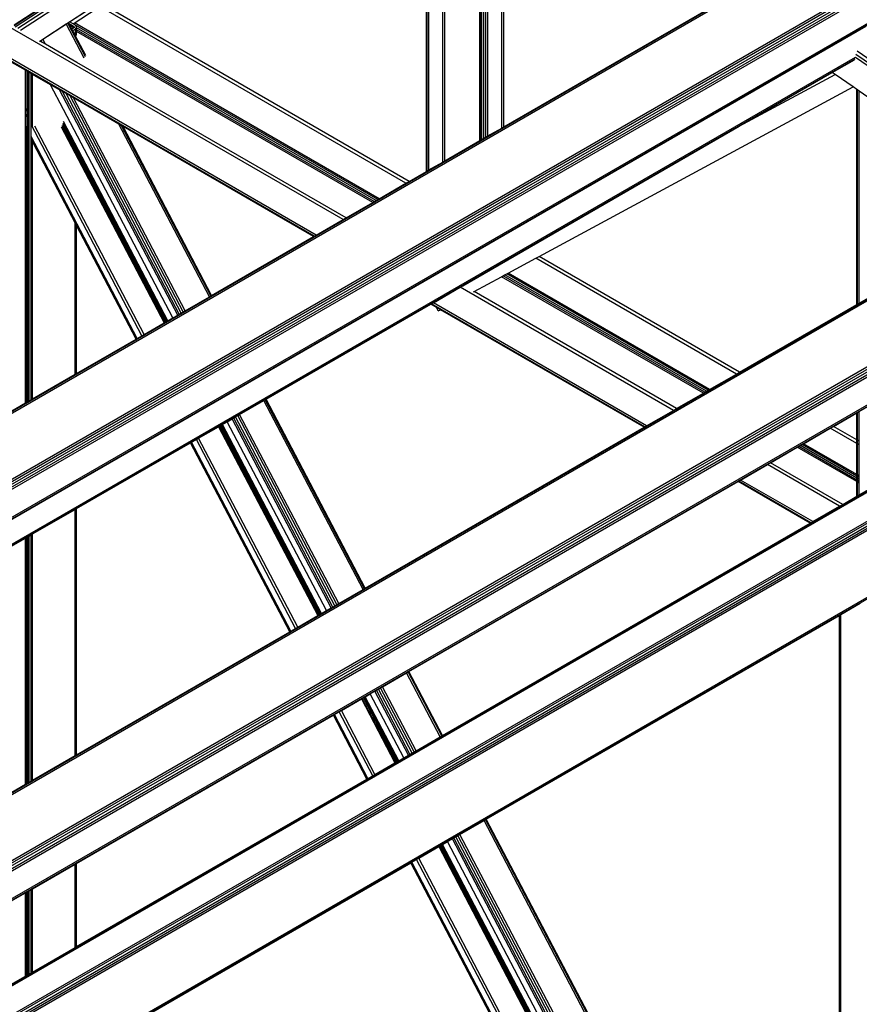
# Model space of a CAD drawing. Header units: millimetres. Extents: x 10 to 1250, y -62 to 528.
# Tile 763 of 909: x 625.23 to 626.31, y 519.53 to 520.8. Entities that reach past the tile are written whole.
import ezdxf

# ---------------------------------------------------------------- set-up
doc = ezdxf.new("R2010")
doc.units = ezdxf.units.MM
doc.header["$LTSCALE"] = 0.05

msp = doc.modelspace()

# ---------------------------------------------------------------- linework, layer by layer
at = {"color": 8}
for p, q in [((624.595, 519.931), (627.3718, 521.5342)), ((624.5972, 519.9302), (627.374, 521.5334)), ((624.6706, 519.8878), (627.4474, 521.491)), ((624.6728, 519.8861), (627.4496, 521.4893)), ((624.6747, 519.8836), (627.4515, 521.4868)), ((624.6759, 519.8807), (627.4527, 521.4839)), ((624.6763, 519.878), (627.4531, 521.4812)), ((624.7136, 519.8636), (627.4159, 521.4238)), ((624.7152, 519.8625), (627.4135, 521.4204)), ((625.647, 520.5391), (624.5806, 521.1548)), ((625.6102, 520.5178), (624.5438, 521.1335)), ((625.6127, 520.5193), (624.5463, 521.1349)), ((625.2246, 520.7883), (625.7205, 521.1124)), ((625.2261, 520.7868), (625.7224, 521.1111)), ((625.2294, 520.7848), (625.7255, 521.109)), ((625.2328, 520.7822), (625.7291, 521.1065)), ((625.2579, 520.7684), (625.7514, 521.091)), ((625.2958, 520.7931), (625.7516, 521.0909)), ((625.3003, 520.7905), (625.7543, 521.0871)), ((625.7543, 520.601), (625.7543, 521.087)), ((625.7551, 520.6015), (625.7551, 521.0875)), ((625.7574, 520.6029), (625.7574, 521.0869)), ((625.7753, 520.6131), (625.7753, 521.0745)), ((625.7778, 520.6146), (625.7778, 521.0727)), ((625.8228, 520.6406), (625.8228, 521.0416)), ((625.8237, 520.6411), (625.8237, 521.0409)), ((625.8251, 520.6419), (625.8251, 521.04)), ((625.8279, 520.6435), (625.8279, 521.0381)), ((625.8306, 520.6451), (625.8306, 521.0362)), ((625.833, 520.6465), (625.833, 521.0345)), ((624.7157, 519.5108), (627.331, 521.0207)), ((624.7157, 519.5088), (627.3315, 521.019)), ((625.8508, 520.6567), (625.8508, 521.0222)), ((625.8533, 520.6582), (625.8533, 521.0204)), ((624.7136, 519.4096), (627.4159, 520.9697)), ((624.7152, 519.4135), (627.4135, 520.9714)), ((624.7157, 519.424), (627.405, 520.9766)), ((624.7157, 519.4209), (627.4079, 520.9753)), ((624.7157, 519.4174), (627.4105, 520.9732)), ((624.7136, 519.3737), (627.4159, 520.9339)), ((624.7152, 519.3726), (627.4135, 520.9305)), ((625.2246, 520.7891), (625.2695, 520.8185)), ((625.7278, 520.5858), (625.3346, 520.8128)), ((625.7319, 520.5881), (625.3385, 520.8152)), ((625.8533, 520.6582), (626.1385, 520.8229)), ((624.7157, 519.8621), (626.3183, 520.7874)), ((625.2616, 520.7707), (625.2917, 520.7904)), ((625.2917, 520.7904), (625.2935, 520.7916)), ((625.3148, 520.7464), (625.2917, 520.7904)), ((625.2935, 520.7916), (625.2945, 520.7922)), ((625.3164, 520.748), (625.2935, 520.7916)), ((625.2945, 520.7922), (625.2958, 520.7931)), ((625.2952, 520.7908), (625.2945, 520.7922)), ((625.2959, 520.7894), (625.2952, 520.7908)), ((625.2952, 520.7908), (625.2982, 520.7891)), ((625.3003, 520.7905), (625.2958, 520.7931)), ((625.2968, 520.7878), (625.2959, 520.7894)), ((625.3009, 520.7854), (625.2968, 520.7878)), ((625.2984, 520.7847), (625.2968, 520.7878)), ((625.2974, 520.7886), (625.2982, 520.7891)), ((625.2982, 520.7891), (625.3009, 520.7875)), ((625.2982, 520.7891), (625.2982, 520.7891)), ((625.3004, 520.7904), (625.3003, 520.7905)), ((625.3031, 520.7888), (625.3004, 520.7904)), ((625.6916, 520.5649), (625.3007, 520.7906)), ((625.3009, 520.7875), (625.3016, 520.7869)), ((625.3009, 520.7854), (625.3009, 520.7875)), ((625.6935, 520.5659), (625.3024, 520.7917)), ((625.3045, 520.7876), (625.3031, 520.7888)), ((625.305, 520.7862), (625.3045, 520.7876)), ((625.2994, 520.7841), (625.2984, 520.7847)), ((625.2989, 520.7838), (625.2984, 520.7847)), ((625.2994, 520.7841), (625.2989, 520.7838)), ((625.2999, 520.7818), (625.2989, 520.7838)), ((625.3009, 520.7849), (625.2994, 520.7841)), ((625.2999, 520.7818), (625.3031, 520.7836)), ((625.3031, 520.7757), (625.2999, 520.7818)), ((625.3012, 520.7852), (625.3009, 520.7854)), ((625.3009, 520.7849), (625.3009, 520.7854)), ((625.3012, 520.7852), (625.3009, 520.7849)), ((625.3016, 520.7855), (625.3012, 520.7852)), ((625.3016, 520.7869), (625.3018, 520.7862)), ((625.3016, 520.7855), (625.3016, 520.7869)), ((625.3018, 520.7862), (625.3016, 520.7855)), ((625.3031, 520.7836), (625.3035, 520.7839)), ((625.3031, 520.782), (625.3031, 520.7836)), ((625.3045, 520.7812), (625.3031, 520.782)), ((625.3031, 520.782), (625.3031, 520.7757)), ((625.3166, 520.75), (625.3031, 520.7757)), ((625.3035, 520.7839), (625.3045, 520.7848)), ((625.3045, 520.7833), (625.3035, 520.7839)), ((625.3045, 520.7848), (625.3048, 520.7857)), ((625.3045, 520.7833), (625.3045, 520.7848)), ((625.305, 520.783), (625.3045, 520.7833)), ((625.3045, 520.7812), (625.3045, 520.7833)), ((625.305, 520.7809), (625.3045, 520.7812)), ((625.3045, 520.775), (625.3045, 520.7812)), ((625.3048, 520.7857), (625.305, 520.7862)), ((625.305, 520.7856), (625.3048, 520.7857)), ((625.305, 520.7856), (625.305, 520.7862)), ((625.6894, 520.5636), (625.305, 520.7856)), ((625.305, 520.783), (625.305, 520.7856)), ((625.6872, 520.5623), (625.305, 520.783)), ((625.305, 520.7809), (625.305, 520.783)), ((625.305, 520.7764), (625.305, 520.7809)), ((625.6854, 520.5613), (625.305, 520.7809)), ((625.2572, 520.7681), (625.2579, 520.7684)), ((625.258, 520.7684), (625.2579, 520.7684)), ((625.258, 520.7684), (625.2592, 520.7691)), ((625.2602, 520.7671), (625.258, 520.7684)), ((625.2592, 520.7691), (625.2616, 520.7707)), ((625.2602, 520.7671), (625.2592, 520.7691)), ((625.2649, 520.7644), (625.2602, 520.7671)), ((625.2649, 520.7644), (625.2616, 520.7707)), ((625.3054, 520.741), (625.2649, 520.7644)), ((626.559, 520.5757), (626.3057, 520.7512)), ((626.5632, 520.5781), (626.3074, 520.7553)), ((624.7157, 519.8302), (626.3052, 520.7479)), ((624.7157, 519.8284), (626.3047, 520.7458)), ((625.2395, 520.7309), (625.2188, 520.7428)), ((625.651, 520.5414), (625.3054, 520.741)), ((626.2752, 520.7281), (626.3036, 520.7445)), ((626.5556, 520.5738), (626.305, 520.7474)), ((625.2415, 520.7297), (625.2395, 520.7309)), ((625.2395, 520.6817), (625.2395, 520.7309)), ((625.2417, 520.7296), (625.2415, 520.7297)), ((625.2415, 520.6778), (625.2415, 520.7297)), ((625.2417, 520.6774), (625.2417, 520.7296)), ((625.2428, 520.729), (625.2417, 520.7296)), ((625.2428, 520.6755), (625.2428, 520.729)), ((625.244, 520.7282), (625.2428, 520.729)), ((625.244, 520.6731), (625.244, 520.7282)), ((625.2464, 520.7268), (625.244, 520.7282)), ((625.2464, 520.6685), (625.2464, 520.7268)), ((625.2485, 520.7256), (625.2464, 520.7268)), ((625.2485, 520.6645), (625.2485, 520.7256)), ((625.2714, 520.7124), (625.2485, 520.7256)), ((626.1558, 520.6592), (626.2752, 520.7281)), ((626.1558, 520.6592), (626.2788, 520.7256)), ((626.2788, 520.7256), (626.2752, 520.7281)), ((626.302, 520.7095), (626.2788, 520.7256)), ((625.288, 520.6807), (625.2714, 520.7124)), ((625.283, 520.7057), (625.2714, 520.7124)), ((625.4347, 520.4165), (625.283, 520.7057)), ((625.2867, 520.7036), (625.283, 520.7057)), ((625.4366, 520.4176), (625.2867, 520.7036)), ((625.2914, 520.7009), (625.2867, 520.7036)), ((625.4392, 520.4191), (625.2914, 520.7009)), ((625.2965, 520.6979), (625.2914, 520.7009)), ((625.8988, 520.4917), (626.302, 520.7095)), ((626.3067, 520.7063), (626.302, 520.7095)), ((626.3067, 520.4301), (626.3067, 520.7063)), ((626.3075, 520.7058), (626.3067, 520.7063)), ((626.3075, 520.4305), (626.3075, 520.7058)), ((626.3098, 520.7041), (626.3075, 520.7058)), ((626.3098, 520.4319), (626.3098, 520.7041)), ((626.3277, 520.6918), (626.3098, 520.7041)), ((625.4419, 520.4207), (625.2965, 520.6979)), ((625.3011, 520.6953), (625.2965, 520.6979)), ((625.4444, 520.4221), (625.3011, 520.6953)), ((625.3592, 520.6618), (625.3011, 520.6953)), ((625.2415, 520.6778), (625.2395, 520.6817)), ((625.2395, 520.6747), (625.2395, 520.6817)), ((625.2415, 520.6707), (625.2395, 520.6747)), ((625.2395, 520.6593), (625.2395, 520.6747)), ((625.2417, 520.6774), (625.2415, 520.6778)), ((625.2415, 520.6707), (625.2415, 520.6778)), ((625.2428, 520.6755), (625.2417, 520.6774)), ((625.2417, 520.6704), (625.2417, 520.6774)), ((625.244, 520.6731), (625.2428, 520.6755)), ((625.2428, 520.6684), (625.2428, 520.6755)), ((625.4285, 520.4129), (625.288, 520.6807)), ((625.2417, 520.6704), (625.2415, 520.6707)), ((625.2415, 520.6553), (625.2415, 520.6707)), ((625.2428, 520.6684), (625.2417, 520.6704)), ((625.2417, 520.655), (625.2417, 520.6704)), ((625.244, 520.6661), (625.2428, 520.6684)), ((625.2428, 520.653), (625.2428, 520.6684)), ((625.244, 520.6661), (625.244, 520.6731)), ((625.244, 520.6507), (625.244, 520.6661)), ((625.2485, 520.6645), (625.2464, 520.6685)), ((625.2464, 520.6614), (625.2464, 520.6685)), ((625.3888, 520.39), (625.2464, 520.6614)), ((625.2464, 520.646), (625.2464, 520.6614)), ((625.2485, 520.6577), (625.2485, 520.6645)), ((625.4199, 520.408), (625.2872, 520.6611)), ((625.4212, 520.4087), (625.2878, 520.663)), ((625.4222, 520.4093), (625.288, 520.6651)), ((625.4754, 520.44), (625.3592, 520.6618)), ((625.3627, 520.6597), (625.3592, 520.6618)), ((625.2415, 520.6553), (625.2395, 520.6593)), ((625.2395, 520.6565), (625.2395, 520.6593)), ((625.2415, 520.6526), (625.2395, 520.6565)), ((625.2395, 520.6563), (625.2395, 520.6565)), ((625.2397, 520.6558), (625.2395, 520.6563)), ((625.2395, 520.3038), (625.2395, 520.6563)), ((625.2397, 520.304), (625.2397, 520.6558)), ((625.241, 520.6535), (625.2397, 520.6558)), ((625.241, 520.3047), (625.241, 520.6535)), ((625.2415, 520.6524), (625.241, 520.6535)), ((625.2417, 520.655), (625.2415, 520.6553)), ((625.2415, 520.6526), (625.2415, 520.6553)), ((625.2417, 520.6522), (625.2415, 520.6526)), ((625.2415, 520.6524), (625.2415, 520.6526)), ((625.2415, 520.305), (625.2415, 520.6524)), ((625.2417, 520.652), (625.2415, 520.6524)), ((625.2428, 520.653), (625.2417, 520.655)), ((625.2417, 520.6522), (625.2417, 520.655)), ((625.2417, 520.652), (625.2417, 520.6522)), ((625.2428, 520.6503), (625.2417, 520.6522)), ((625.2417, 520.3051), (625.2417, 520.652)), ((625.242, 520.6515), (625.2417, 520.652)), ((625.242, 520.3053), (625.242, 520.6515)), ((625.2422, 520.6512), (625.242, 520.6515)), ((625.2422, 520.3054), (625.2422, 520.6512)), ((625.2428, 520.6501), (625.2422, 520.6512)), ((625.244, 520.6507), (625.2428, 520.653)), ((625.2428, 520.6503), (625.2428, 520.653)), ((625.2428, 520.6501), (625.2428, 520.6503)), ((625.244, 520.6479), (625.2428, 520.6503)), ((625.2428, 520.3057), (625.2428, 520.6501)), ((625.244, 520.6477), (625.2428, 520.6501)), ((625.244, 520.6479), (625.244, 520.6507)), ((625.2595, 520.6436), (625.2513, 520.6593)), ((625.2852, 520.6584), (625.4173, 520.4065)), ((625.4185, 520.4072), (625.2863, 520.6594)), ((625.4773, 520.4411), (625.3627, 520.6597)), ((625.3645, 520.6587), (625.3627, 520.6597)), ((625.4783, 520.4417), (625.3645, 520.6587)), ((625.6093, 520.5173), (625.3645, 520.6587)), ((625.8008, 520.4542), (626.1558, 520.6592)), ((625.833, 520.6465), (625.8508, 520.6567)), ((625.8508, 520.6567), (625.8533, 520.6582)), ((625.244, 520.6477), (625.244, 520.6479)), ((625.244, 520.3064), (625.244, 520.6477)), ((625.3826, 520.3864), (625.2464, 520.646)), ((625.2464, 520.6433), (625.2464, 520.646)), ((625.2485, 520.6394), (625.2464, 520.6433)), ((625.2464, 520.6431), (625.2464, 520.6433)), ((625.2485, 520.6391), (625.2464, 520.6431)), ((625.2464, 520.3078), (625.2464, 520.6431)), ((625.2485, 520.6394), (625.2485, 520.6416)), ((625.2485, 520.6393), (625.2485, 520.6394)), ((625.2485, 520.6391), (625.2485, 520.6393)), ((625.2485, 520.309), (625.2485, 520.6391)), ((625.3815, 520.3858), (625.2489, 520.6386)), ((625.3031, 520.535), (625.2501, 520.6361)), ((625.3916, 520.3917), (625.2595, 520.6436)), ((625.7778, 520.6146), (625.8228, 520.6406)), ((625.8228, 520.6406), (625.8237, 520.6411)), ((625.8237, 520.6411), (625.8251, 520.6419)), ((625.8251, 520.6419), (625.8279, 520.6435)), ((625.8279, 520.6435), (625.8306, 520.6451)), ((625.8306, 520.6451), (625.833, 520.6465)), ((625.7574, 520.6029), (625.7753, 520.6131)), ((625.7753, 520.6131), (625.7778, 520.6146)), ((625.7319, 520.5881), (625.7543, 520.601)), ((625.7543, 520.601), (625.7551, 520.6015)), ((625.7551, 520.6015), (625.7574, 520.6029)), ((625.6935, 520.5659), (625.7278, 520.5858)), ((625.7278, 520.5858), (625.7319, 520.5881)), ((625.651, 520.5414), (625.6854, 520.5613)), ((625.6854, 520.5613), (625.6872, 520.5623)), ((625.6872, 520.5623), (625.6894, 520.5636)), ((625.6894, 520.5636), (625.6916, 520.5649)), ((625.6916, 520.5649), (625.6935, 520.5659)), ((625.3031, 520.3406), (625.3031, 520.535)), ((625.3045, 520.5324), (625.3031, 520.535)), ((625.6127, 520.5193), (625.647, 520.5391)), ((625.647, 520.5391), (625.651, 520.5414)), ((625.3045, 520.3414), (625.3045, 520.5324)), ((625.305, 520.5314), (625.3045, 520.5324)), ((625.305, 520.3416), (625.305, 520.5314)), ((625.3814, 520.3857), (625.305, 520.5314)), ((625.4783, 520.4417), (625.6093, 520.5173)), ((625.6093, 520.5173), (625.6102, 520.5178)), ((625.6102, 520.5178), (625.6127, 520.5193)), ((624.7157, 519.2646), (626.8615, 520.5035)), ((624.7157, 519.2628), (626.8635, 520.5028)), ((624.7157, 519.2257), (626.8956, 520.4842)), ((625.8591, 520.4703), (625.8946, 520.4895)), ((625.8946, 520.4895), (625.8988, 520.4917)), ((626.1521, 520.3408), (625.8946, 520.4895)), ((626.1561, 520.3431), (625.8988, 520.4917)), ((624.7157, 519.223), (626.8976, 520.4826)), ((624.7157, 519.2197), (626.8992, 520.4804)), ((624.7157, 519.2165), (626.9004, 520.4778)), ((624.7157, 519.2138), (626.9007, 520.4753)), ((625.8153, 520.4466), (625.8507, 520.4658)), ((625.8507, 520.4658), (625.8527, 520.4668)), ((626.1097, 520.3163), (625.8507, 520.4658)), ((625.8527, 520.4668), (625.8549, 520.468)), ((626.1115, 520.3174), (625.8527, 520.4668)), ((625.8549, 520.468), (625.8572, 520.4693)), ((626.1137, 520.3186), (625.8549, 520.468)), ((625.8572, 520.4693), (625.8591, 520.4703)), ((626.1159, 520.3199), (625.8572, 520.4693)), ((626.1177, 520.321), (625.8591, 520.4703)), ((625.7631, 520.4324), (625.7974, 520.4523)), ((625.7974, 520.4523), (625.8008, 520.4542)), ((626.0713, 520.2941), (625.7974, 520.4523)), ((625.8146, 520.4463), (625.8153, 520.4466)), ((626.0753, 520.2965), (625.8153, 520.4466)), ((625.4444, 520.4221), (625.4754, 520.44)), ((625.4754, 520.44), (625.4773, 520.4411)), ((625.4773, 520.4411), (625.4783, 520.4417)), ((626.3098, 520.4319), (626.3277, 520.4422)), ((625.4392, 520.4191), (625.4419, 520.4207)), ((625.4419, 520.4207), (625.4444, 520.4221)), ((625.5482, 520.3084), (625.7597, 520.4305)), ((625.7597, 520.4305), (625.7606, 520.431)), ((625.7669, 520.4264), (625.7597, 520.4305)), ((625.7606, 520.431), (625.7631, 520.4324)), ((626.0344, 520.2729), (625.7606, 520.431)), ((626.0369, 520.2743), (625.7631, 520.4324)), ((625.7694, 520.4219), (625.7669, 520.4264)), ((625.7721, 520.4233), (625.7669, 520.4264)), ((625.7694, 520.4219), (625.7721, 520.4233)), ((626.0336, 520.2724), (625.7721, 520.4233)), ((626.1561, 520.3431), (626.3067, 520.4301)), ((626.3067, 520.4301), (626.3075, 520.4305)), ((626.3075, 520.4305), (626.3098, 520.4319)), ((625.4185, 520.4072), (625.4199, 520.408)), ((625.4199, 520.408), (625.4212, 520.4087)), ((625.4212, 520.4087), (625.4222, 520.4093)), ((625.4222, 520.4093), (625.4285, 520.4129)), ((625.4285, 520.4129), (625.4347, 520.4165)), ((625.4347, 520.4165), (625.4366, 520.4176)), ((625.4366, 520.4176), (625.4392, 520.4191)), ((625.3916, 520.3917), (625.4173, 520.4065)), ((625.4173, 520.4065), (625.4185, 520.4072)), ((625.305, 520.3416), (625.3814, 520.3857)), ((625.3814, 520.3857), (625.3815, 520.3858)), ((625.3815, 520.3858), (625.3826, 520.3864)), ((625.3826, 520.3864), (625.3888, 520.39)), ((625.3888, 520.39), (625.3916, 520.3917)), ((624.7157, 519.1277), (626.8584, 520.3648)), ((624.7157, 519.1259), (626.8579, 520.3627)), ((625.2485, 520.309), (625.3031, 520.3406)), ((625.3031, 520.3406), (625.3045, 520.3414)), ((625.3045, 520.3414), (625.305, 520.3416)), ((626.1177, 520.321), (626.1521, 520.3408)), ((626.1521, 520.3408), (626.1561, 520.3431)), ((626.1137, 520.3186), (626.1159, 520.3199)), ((626.1159, 520.3199), (626.1177, 520.321)), ((625.244, 520.3064), (625.2464, 520.3078)), ((625.2464, 520.3078), (625.2485, 520.309)), ((625.5143, 520.2888), (625.5454, 520.3067)), ((625.5454, 520.3067), (625.5472, 520.3078)), ((625.6727, 520.064), (625.5454, 520.3067)), ((625.5472, 520.3078), (625.5482, 520.3084)), ((625.6745, 520.0651), (625.5472, 520.3078)), ((625.6755, 520.0657), (625.5482, 520.3084)), ((626.0753, 520.2965), (626.1097, 520.3163)), ((626.1097, 520.3163), (626.1115, 520.3174)), ((626.1115, 520.3174), (626.1137, 520.3186)), ((625.2146, 520.2894), (625.2395, 520.3038)), ((625.2395, 520.3038), (625.2397, 520.304)), ((625.2397, 520.304), (625.241, 520.3047)), ((625.241, 520.3047), (625.2415, 520.305)), ((625.2415, 520.305), (625.2417, 520.3051)), ((625.2417, 520.3051), (625.242, 520.3053)), ((625.242, 520.3053), (625.2422, 520.3054)), ((625.2422, 520.3054), (625.2428, 520.3057)), ((625.2428, 520.3057), (625.244, 520.3064)), ((626.0369, 520.2743), (626.0713, 520.2941)), ((626.0713, 520.2941), (626.0753, 520.2965)), ((626.3098, 520.2926), (626.3277, 520.3029)), ((625.4984, 520.2796), (625.5046, 520.2832)), ((625.5046, 520.2832), (625.5066, 520.2843)), ((625.6319, 520.0405), (625.5046, 520.2832)), ((625.5066, 520.2843), (625.5091, 520.2858)), ((625.6339, 520.0416), (625.5066, 520.2843)), ((625.5091, 520.2858), (625.5118, 520.2874)), ((625.6364, 520.0431), (625.5091, 520.2858)), ((625.5118, 520.2874), (625.5143, 520.2888)), ((625.6391, 520.0447), (625.5118, 520.2874)), ((625.6416, 520.0461), (625.5143, 520.2888)), ((626.2768, 520.2735), (626.3067, 520.2908)), ((626.3067, 520.2908), (626.3075, 520.2912)), ((626.3067, 520.2562), (626.3067, 520.2908)), ((626.3075, 520.2912), (626.3098, 520.2926)), ((626.3075, 520.2557), (626.3075, 520.2912)), ((626.3098, 520.2544), (626.3098, 520.2926)), ((625.4615, 520.2583), (625.4872, 520.2732)), ((625.4872, 520.2732), (625.4885, 520.2739)), ((625.4872, 520.2732), (625.6145, 520.0305)), ((625.4885, 520.2739), (625.4898, 520.2747)), ((625.6158, 520.0312), (625.4885, 520.2739)), ((625.4898, 520.2747), (625.4911, 520.2754)), ((625.6171, 520.032), (625.4898, 520.2747)), ((625.4911, 520.2754), (625.4921, 520.276)), ((625.6184, 520.0327), (625.4911, 520.2754)), ((625.4921, 520.276), (625.4984, 520.2796)), ((625.6194, 520.0333), (625.4921, 520.276)), ((625.6257, 520.0369), (625.4984, 520.2796)), ((625.6755, 520.0657), (626.0336, 520.2724)), ((626.0336, 520.2724), (626.0344, 520.2729)), ((626.0344, 520.2729), (626.0369, 520.2743)), ((626.2384, 520.2513), (626.2727, 520.2712)), ((626.2727, 520.2712), (626.2768, 520.2735)), ((626.3067, 520.2516), (626.2727, 520.2712)), ((626.3067, 520.2562), (626.2768, 520.2735)), ((625.4525, 520.2531), (625.4587, 520.2567)), ((625.4587, 520.2567), (625.4615, 520.2583)), ((625.586, 520.014), (625.4587, 520.2567)), ((625.5888, 520.0156), (625.4615, 520.2583)), ((626.3075, 520.2557), (626.3067, 520.2562)), ((626.3067, 520.2516), (626.3067, 520.2562)), ((625.305, 520.168), (625.4513, 520.2524)), ((625.4513, 520.2524), (625.4514, 520.2525)), ((625.5786, 520.0097), (625.4513, 520.2524)), ((625.4514, 520.2525), (625.4525, 520.2531)), ((625.5787, 520.0098), (625.4514, 520.2525)), ((625.5798, 520.0104), (625.4525, 520.2531)), ((626.1959, 520.2268), (626.2303, 520.2467)), ((626.2303, 520.2467), (626.2321, 520.2477)), ((626.3067, 520.2026), (626.2303, 520.2467)), ((626.2321, 520.2477), (626.2343, 520.249)), ((626.3067, 520.2047), (626.2321, 520.2477)), ((626.2343, 520.249), (626.2365, 520.2503)), ((626.3067, 520.2072), (626.2343, 520.249)), ((626.2365, 520.2503), (626.2384, 520.2513)), ((626.3067, 520.2097), (626.2365, 520.2503)), ((626.3067, 520.2119), (626.2384, 520.2513)), ((626.3075, 520.2511), (626.3067, 520.2516)), ((626.3067, 520.2119), (626.3067, 520.2516)), ((626.3098, 520.2544), (626.3075, 520.2557)), ((626.3075, 520.2511), (626.3075, 520.2557)), ((626.3098, 520.2497), (626.3075, 520.2511)), ((626.3075, 520.2114), (626.3075, 520.2511)), ((626.3098, 520.2497), (626.3098, 520.2544)), ((626.3098, 520.2101), (626.3098, 520.2497)), ((626.1576, 520.2047), (626.1919, 520.2245)), ((626.1919, 520.2245), (626.1959, 520.2268)), ((626.2846, 520.171), (626.1919, 520.2245)), ((626.2886, 520.1733), (626.1959, 520.2268)), ((626.3075, 520.2114), (626.3067, 520.2119)), ((626.3067, 520.2097), (626.3067, 520.2119)), ((626.3075, 520.2093), (626.3067, 520.2097)), ((626.3067, 520.2072), (626.3067, 520.2097)), ((626.3075, 520.2068), (626.3067, 520.2072)), ((626.3067, 520.2047), (626.3067, 520.2072)), ((626.3098, 520.2101), (626.3075, 520.2114)), ((626.3075, 520.2093), (626.3075, 520.2114)), ((626.3098, 520.2079), (626.3075, 520.2093)), ((626.3075, 520.2068), (626.3075, 520.2093)), ((626.3098, 520.2054), (626.3075, 520.2068)), ((626.3075, 520.2042), (626.3075, 520.2068)), ((626.3098, 520.2079), (626.3098, 520.2101)), ((626.3098, 520.2054), (626.3098, 520.2079)), ((625.7316, 519.9587), (626.1542, 520.2027)), ((626.1542, 520.2027), (626.1551, 520.2032)), ((626.2469, 520.1492), (626.1542, 520.2027)), ((626.1551, 520.2032), (626.1576, 520.2047)), ((626.2477, 520.1497), (626.1551, 520.2032)), ((626.2502, 520.1512), (626.1576, 520.2047)), ((626.3075, 520.2042), (626.3067, 520.2047)), ((626.3067, 520.2026), (626.3067, 520.2047)), ((626.3067, 520.1838), (626.3067, 520.2026)), ((626.3075, 520.2021), (626.3067, 520.2026)), ((626.3098, 520.2029), (626.3075, 520.2042)), ((626.3075, 520.2021), (626.3075, 520.2042)), ((626.3098, 520.2007), (626.3075, 520.2021)), ((626.3075, 520.1842), (626.3075, 520.2021)), ((626.3098, 520.2029), (626.3098, 520.2054)), ((626.3098, 520.2007), (626.3098, 520.2029)), ((626.3098, 520.1856), (626.3098, 520.2007)), ((626.3098, 520.1856), (626.3277, 520.1959)), ((626.2886, 520.1733), (626.3067, 520.1838)), ((626.3067, 520.1838), (626.3075, 520.1842)), ((626.3075, 520.1842), (626.3098, 520.1856)), ((625.3031, 520.1669), (625.3045, 520.1677)), ((625.3045, 520.1677), (625.305, 520.168)), ((625.3045, 519.8515), (625.3045, 520.1677)), ((625.305, 519.8517), (625.305, 520.168)), ((626.2502, 520.1512), (626.2846, 520.171)), ((626.2846, 520.171), (626.2886, 520.1733)), ((625.2485, 520.1354), (625.3031, 520.1669)), ((625.3031, 519.8507), (625.3031, 520.1669)), ((625.7747, 519.8766), (626.2469, 520.1492)), ((626.2469, 520.1492), (626.2477, 520.1497)), ((626.2477, 520.1497), (626.2502, 520.1512)), ((625.2146, 520.1158), (625.2395, 520.1301)), ((625.2395, 520.1301), (625.2397, 520.1303)), ((625.2395, 519.8139), (625.2395, 520.1301)), ((625.2397, 520.1303), (625.241, 520.131)), ((625.2397, 519.8141), (625.2397, 520.1303)), ((625.241, 520.131), (625.2415, 520.1313)), ((625.241, 519.8148), (625.241, 520.131)), ((625.2415, 520.1313), (625.2417, 520.1314)), ((625.2415, 519.8151), (625.2415, 520.1313)), ((625.2417, 520.1314), (625.242, 520.1316)), ((625.2417, 519.8152), (625.2417, 520.1314)), ((625.242, 520.1316), (625.2422, 520.1317)), ((625.242, 519.8154), (625.242, 520.1316)), ((625.2422, 520.1317), (625.2428, 520.132)), ((625.2422, 519.8155), (625.2422, 520.1317)), ((625.2428, 520.132), (625.244, 520.1327)), ((625.2428, 519.8158), (625.2428, 520.132)), ((625.244, 520.1327), (625.2464, 520.1342)), ((625.244, 519.8165), (625.244, 520.1327)), ((625.2464, 520.1342), (625.2485, 520.1354)), ((625.2464, 519.8179), (625.2464, 520.1342)), ((625.2485, 519.8191), (625.2485, 520.1354)), ((625.6416, 520.0461), (625.6727, 520.064)), ((625.6727, 520.064), (625.6745, 520.0651)), ((625.6745, 520.0651), (625.6755, 520.0657)), ((625.6319, 520.0405), (625.6339, 520.0416)), ((625.6339, 520.0416), (625.6364, 520.0431)), ((625.6364, 520.0431), (625.6391, 520.0447)), ((625.6391, 520.0447), (625.6416, 520.0461)), ((626.2863, 520.032), (626.3112, 520.0464)), ((625.5888, 520.0156), (625.6145, 520.0305)), ((625.6145, 520.0305), (625.6158, 520.0312)), ((625.6158, 520.0312), (625.6171, 520.032)), ((625.6171, 520.032), (625.6184, 520.0327)), ((625.6184, 520.0327), (625.6194, 520.0333)), ((625.6194, 520.0333), (625.6257, 520.0369)), ((625.6257, 520.0369), (625.6319, 520.0405)), ((625.831, 519.7692), (626.2844, 520.0309)), ((626.2844, 520.0309), (626.2849, 520.0312)), ((626.2844, 518.9475), (626.2844, 520.0309)), ((626.2849, 520.0312), (626.2863, 520.032)), ((626.2849, 518.9478), (626.2849, 520.0312)), ((626.2863, 518.9486), (626.2863, 520.032)), ((625.305, 519.8517), (625.5786, 520.0097)), ((625.5786, 520.0097), (625.5787, 520.0098)), ((625.5787, 520.0098), (625.5798, 520.0104)), ((625.5798, 520.0104), (625.586, 520.014)), ((625.586, 520.014), (625.5888, 520.0156)), ((625.6977, 519.9392), (625.7287, 519.9571)), ((625.7287, 519.9571), (625.7306, 519.9582)), ((625.7718, 519.875), (625.7287, 519.9571)), ((625.7306, 519.9582), (625.7316, 519.9587)), ((625.7737, 519.876), (625.7306, 519.9582)), ((625.7747, 519.8766), (625.7316, 519.9587)), ((625.6755, 519.9263), (625.6818, 519.93)), ((625.6818, 519.93), (625.688, 519.9336)), ((625.7249, 519.8479), (625.6818, 519.93)), ((625.688, 519.9336), (625.6899, 519.9347)), ((625.7311, 519.8514), (625.688, 519.9336)), ((625.6899, 519.9347), (625.6925, 519.9362)), ((625.733, 519.8526), (625.6899, 519.9347)), ((625.6925, 519.9362), (625.6952, 519.9377)), ((625.7356, 519.854), (625.6925, 519.9362)), ((625.6952, 519.9377), (625.6977, 519.9392)), ((625.7383, 519.8556), (625.6952, 519.9377)), ((625.7408, 519.857), (625.6977, 519.9392)), ((625.6449, 519.9087), (625.6706, 519.9235)), ((625.6706, 519.9235), (625.6718, 519.9243)), ((625.6706, 519.9235), (625.7137, 519.8414)), ((625.6718, 519.9243), (625.6732, 519.925)), ((625.7149, 519.8421), (625.6718, 519.9243)), ((625.6732, 519.925), (625.6745, 519.9258)), ((625.7163, 519.8429), (625.6732, 519.925)), ((625.6745, 519.9258), (625.6755, 519.9263)), ((625.7176, 519.8436), (625.6745, 519.9258)), ((625.7185, 519.8442), (625.6755, 519.9263)), ((625.305, 519.7124), (625.6347, 519.9028)), ((625.6778, 519.8207), (625.6347, 519.9028)), ((625.6347, 519.9028), (625.6348, 519.9028)), ((625.6348, 519.9028), (625.6359, 519.9035)), ((625.6779, 519.8207), (625.6348, 519.9028)), ((625.6359, 519.9035), (625.6421, 519.9071)), ((625.679, 519.8214), (625.6359, 519.9035)), ((625.6421, 519.9071), (625.6449, 519.9087)), ((625.6852, 519.8249), (625.6421, 519.9071)), ((625.688, 519.8266), (625.6449, 519.9087)), ((625.7408, 519.857), (625.7718, 519.875)), ((625.7718, 519.875), (625.7737, 519.876)), ((625.7737, 519.876), (625.7747, 519.8766)), ((625.3031, 519.8507), (625.3045, 519.8515)), ((625.3045, 519.8515), (625.305, 519.8517)), ((625.7249, 519.8479), (625.7311, 519.8514)), ((625.7311, 519.8514), (625.733, 519.8526)), ((625.733, 519.8526), (625.7356, 519.854)), ((625.7356, 519.854), (625.7383, 519.8556)), ((625.7383, 519.8556), (625.7408, 519.857)), ((625.2485, 519.8191), (625.3031, 519.8507)), ((625.688, 519.8266), (625.7137, 519.8414)), ((625.7137, 519.8414), (625.7149, 519.8421)), ((625.7149, 519.8421), (625.7163, 519.8429)), ((625.7163, 519.8429), (625.7176, 519.8436)), ((625.7176, 519.8436), (625.7185, 519.8442)), ((625.7185, 519.8442), (625.7249, 519.8479)), ((625.6852, 519.8249), (625.688, 519.8266)), ((625.2146, 519.7995), (625.2395, 519.8139)), ((625.2395, 519.8139), (625.2397, 519.8141)), ((625.2397, 519.8141), (625.241, 519.8148)), ((625.241, 519.8148), (625.2415, 519.8151)), ((625.2415, 519.8151), (625.2417, 519.8152)), ((625.2417, 519.8152), (625.242, 519.8154)), ((625.242, 519.8154), (625.2422, 519.8155)), ((625.2422, 519.8155), (625.2428, 519.8158)), ((625.2428, 519.8158), (625.244, 519.8165)), ((625.244, 519.8165), (625.2464, 519.8179)), ((625.2464, 519.8179), (625.2485, 519.8191)), ((625.305, 519.6054), (625.6778, 519.8207)), ((625.6778, 519.8207), (625.6779, 519.8207)), ((625.6779, 519.8207), (625.679, 519.8214)), ((625.679, 519.8214), (625.6852, 519.8249)), ((625.7971, 519.7496), (625.8282, 519.7675)), ((625.8282, 519.7675), (625.83, 519.7686)), ((626.2643, 518.9359), (625.8282, 519.7675)), ((625.83, 519.7686), (625.831, 519.7692)), ((626.2662, 518.937), (625.83, 519.7686)), ((626.2672, 518.9376), (625.831, 519.7692)), ((625.7749, 519.7368), (625.7812, 519.7404)), ((625.7812, 519.7404), (625.7874, 519.744)), ((626.2174, 518.9088), (625.7812, 519.7404)), ((625.7874, 519.744), (625.7894, 519.7451)), ((626.2236, 518.9124), (625.7874, 519.744)), ((625.7894, 519.7451), (625.7919, 519.7466)), ((626.2255, 518.9135), (625.7894, 519.7451)), ((625.7919, 519.7466), (625.7946, 519.7482)), ((626.2281, 518.915), (625.7919, 519.7466)), ((625.7946, 519.7482), (625.7971, 519.7496)), ((626.2308, 518.9166), (625.7946, 519.7482)), ((626.2333, 518.918), (625.7971, 519.7496)), ((625.7444, 519.7191), (625.77, 519.734)), ((625.77, 519.734), (625.7713, 519.7347)), ((625.77, 519.734), (626.2062, 518.9024)), ((625.7713, 519.7347), (625.7726, 519.7355)), ((626.2074, 518.9031), (625.7713, 519.7347)), ((625.7726, 519.7355), (625.7739, 519.7362)), ((626.2088, 518.9039), (625.7726, 519.7355)), ((625.7739, 519.7362), (625.7749, 519.7368)), ((626.2101, 518.9046), (625.7739, 519.7362)), ((626.2111, 518.9052), (625.7749, 519.7368)), ((625.3045, 519.7122), (625.305, 519.7124)), ((625.305, 519.4654), (625.7341, 519.7132)), ((625.305, 519.6054), (625.305, 519.7124)), ((625.7341, 519.7132), (625.7342, 519.7133)), ((626.1616, 518.8983), (625.7341, 519.7132)), ((625.7342, 519.7133), (625.7353, 519.7139)), ((626.1704, 518.8817), (625.7342, 519.7133)), ((625.7353, 519.7139), (625.7415, 519.7175)), ((626.1715, 518.8823), (625.7353, 519.7139)), ((625.7415, 519.7175), (625.7444, 519.7191)), ((626.1777, 518.8859), (625.7415, 519.7175)), ((626.1805, 518.8875), (625.7444, 519.7191)), ((625.2485, 519.6798), (625.3031, 519.7114)), ((625.3031, 519.7114), (625.3045, 519.7122)), ((625.3031, 519.6044), (625.3031, 519.7114)), ((625.3045, 519.6052), (625.3045, 519.7122)), ((625.2146, 519.6602), (625.2395, 519.6746)), ((625.2395, 519.6746), (625.2397, 519.6748)), ((625.2395, 519.5676), (625.2395, 519.6746)), ((625.2397, 519.6748), (625.241, 519.6755)), ((625.2397, 519.5678), (625.2397, 519.6748)), ((625.241, 519.6755), (625.2415, 519.6758)), ((625.241, 519.5685), (625.241, 519.6755)), ((625.2415, 519.6758), (625.2417, 519.6759)), ((625.2415, 519.5688), (625.2415, 519.6758)), ((625.2417, 519.6759), (625.242, 519.6761)), ((625.2417, 519.5689), (625.2417, 519.6759)), ((625.242, 519.6761), (625.2422, 519.6762)), ((625.242, 519.5691), (625.242, 519.6761)), ((625.2422, 519.6762), (625.2428, 519.6765)), ((625.2422, 519.5692), (625.2422, 519.6762)), ((625.2428, 519.6765), (625.244, 519.6772)), ((625.2428, 519.5695), (625.2428, 519.6765)), ((625.244, 519.6772), (625.2464, 519.6786)), ((625.244, 519.5702), (625.244, 519.6772)), ((625.2464, 519.6786), (625.2485, 519.6798)), ((625.2464, 519.5716), (625.2464, 519.6786)), ((625.2485, 519.5728), (625.2485, 519.6798)), ((625.2485, 519.5728), (625.3031, 519.6044)), ((625.3031, 519.6044), (625.3045, 519.6052)), ((625.3045, 519.6052), (625.305, 519.6054)), ((625.2146, 519.5532), (625.2395, 519.5676)), ((625.2395, 519.5676), (625.2397, 519.5678)), ((625.2397, 519.5678), (625.241, 519.5685)), ((625.241, 519.5685), (625.2415, 519.5688)), ((625.2415, 519.5688), (625.2417, 519.5689)), ((625.2417, 519.5689), (625.242, 519.5691)), ((625.242, 519.5691), (625.2422, 519.5692)), ((625.2422, 519.5692), (625.2428, 519.5695)), ((625.2428, 519.5695), (625.244, 519.5702)), ((625.244, 519.5702), (625.2464, 519.5716)), ((625.2464, 519.5716), (625.2485, 519.5728))]:
    msp.add_line(p, q, dxfattribs=at)

doc.saveas('drawing.dxf')
